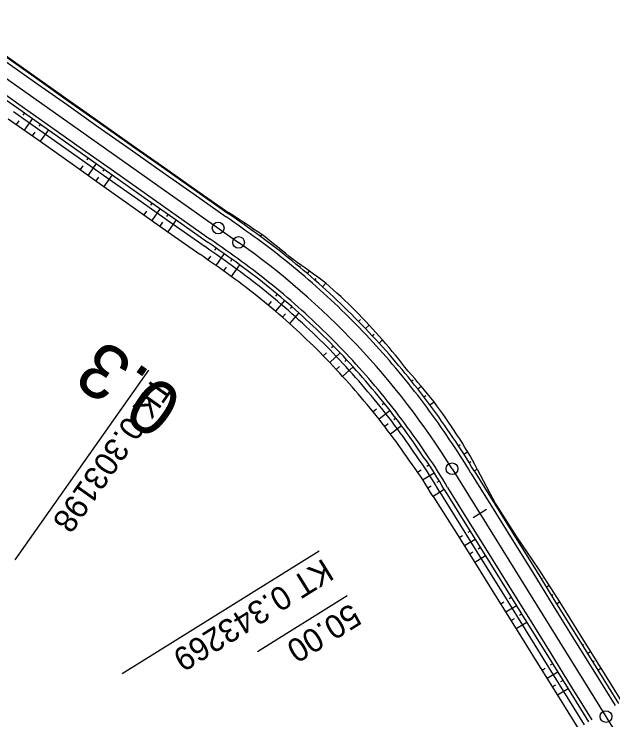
# Model space of a CAD drawing. Extents: x -481656 to -478728, y -1113199 to -1110710.
# Drawn here: x -480753.4 to -480676.8, y -1112832.6 to -1112742.3 of the extents above; entities that cross this region are included whole.
import ezdxf

# ---------------------------------------------------------------- set-up
doc = ezdxf.new("R2010")
doc.units = 0
for name, color, linetype in [('C13_HATCH_SLOPE_L', 7, 'Continuous'), ('C13_HATCH_SLOPE_R', 7, 'Continuous'), ('C13_HECTOMETRY', 7, 'Continuous'), ('C13_HLBODY', 7, 'Continuous'), ('C13_HRANA_TELESO', 7, 'Continuous'), ('C13_KORUNA', 7, 'Continuous'), ('C13_OSA', 7, 'Continuous'), ('C13_PRIKOP', 7, 'Continuous'), ('C13_STANICENI', 7, 'Continuous'), ('C13_VOZOVKA', 7, 'Continuous'), ('C13_ZPEVKRAJ', 7, 'Continuous')]:
    doc.layers.add(name, color=color, linetype=linetype)

msp = doc.modelspace()

# ---------------------------------------------------------------- linework, layer by layer
at = {"layer": 'C13_HATCH_SLOPE_L'}
for p, q in [((-480749.522, -1112751.29), (-480749.494, -1112751.249)), ((-480749.465, -1112751.208), (-480749.465, -1112751.208)), ((-480748.5, -1112752.01), (-480748.444, -1112751.93)), ((-480747.479, -1112752.73), (-480747.452, -1112752.691)), ((-480747.424, -1112752.652), (-480747.424, -1112752.652)), ((-480746.457, -1112753.45), (-480746.403, -1112753.374)), ((-480741.349, -1112757.052), (-480741.323, -1112757.014)), ((-480741.297, -1112756.977), (-480741.297, -1112756.977)), ((-480740.328, -1112757.772), (-480740.274, -1112757.697)), ((-480739.306, -1112758.492), (-480739.279, -1112758.454)), ((-480739.252, -1112758.416), (-480739.252, -1112758.416)), ((-480738.284, -1112759.213), (-480738.23, -1112759.135)), ((-480733.176, -1112762.814), (-480733.148, -1112762.774)), ((-480733.119, -1112762.733), (-480733.119, -1112762.733)), ((-480732.155, -1112763.534), (-480732.097, -1112763.453)), ((-480731.133, -1112764.255), (-480731.104, -1112764.214)), ((-480731.075, -1112764.172), (-480731.075, -1112764.172)), ((-480730.111, -1112764.975), (-480730.052, -1112764.891)), ((-480725.003, -1112768.576), (-480724.951, -1112768.502)), ((-480724.899, -1112768.428), (-480724.899, -1112768.428)), ((-480723.982, -1112769.297), (-480723.855, -1112769.117)), ((-480722.951, -1112770.025), (-480722.876, -1112769.92)), ((-480722.801, -1112769.815), (-480722.801, -1112769.815)), ((-480721.915, -1112770.774), (-480721.74, -1112770.535)), ((-480716.881, -1112774.709), (-480716.781, -1112774.589)), ((-480716.681, -1112774.469), (-480716.681, -1112774.469)), ((-480715.904, -1112775.533), (-480715.631, -1112775.213)), ((-480714.589, -1112775.971), (-480714.589, -1112775.971)), ((-480714.937, -1112776.369), (-480714.763, -1112776.17)), ((-480713.981, -1112777.218), (-480713.555, -1112776.743)), ((-480709.365, -1112781.635), (-480709.126, -1112781.4)), ((-480708.887, -1112781.166), (-480708.887, -1112781.166)), ((-480708.475, -1112782.553), (-480708.006, -1112782.104)), ((-480707.597, -1112783.482), (-480707.368, -1112783.268)), ((-480707.138, -1112783.053), (-480707.138, -1112783.053)), ((-480706.731, -1112784.421), (-480706.281, -1112784.012)), ((-480702.578, -1112789.277), (-480702.376, -1112789.116)), ((-480702.175, -1112788.954), (-480702.175, -1112788.954)), ((-480701.784, -1112790.279), (-480701.339, -1112789.931)), ((-480701.003, -1112791.291), (-480700.759, -1112791.105)), ((-480700.515, -1112790.919), (-480700.515, -1112790.919)), ((-480700.235, -1112792.312), (-480699.702, -1112791.917)), ((-480696.588, -1112797.559), (-480696.338, -1112797.397)), ((-480696.089, -1112797.235), (-480696.089, -1112797.235)), ((-480695.899, -1112798.635), (-480695.429, -1112798.339)), ((-480695.227, -1112799.71), (-480695.008, -1112799.574)), ((-480694.79, -1112799.438), (-480694.79, -1112799.438)), ((-480694.567, -1112800.772), (-480694.165, -1112800.522)), ((-480691.269, -1112806.08), (-480691.218, -1112806.048)), ((-480691.166, -1112806.016), (-480691.166, -1112806.016)), ((-480690.609, -1112807.142), (-480690.5, -1112807.074)), ((-480689.949, -1112808.204), (-480689.892, -1112808.168)), ((-480689.834, -1112808.132), (-480689.834, -1112808.132)), ((-480689.29, -1112809.266), (-480689.168, -1112809.19)), ((-480685.991, -1112814.574), (-480685.831, -1112814.474)), ((-480685.671, -1112814.375), (-480685.671, -1112814.375)), ((-480685.331, -1112815.636), (-480684.992, -1112815.425)), ((-480684.672, -1112816.698), (-480684.492, -1112816.586)), ((-480684.313, -1112816.475), (-480684.313, -1112816.475)), ((-480684.012, -1112817.759), (-480683.634, -1112817.524)), ((-480680.713, -1112823.068), (-480680.52, -1112822.948)), ((-480680.328, -1112822.829), (-480680.328, -1112822.829)), ((-480680.054, -1112824.13), (-480679.667, -1112823.89)), ((-480679.394, -1112825.191), (-480679.2, -1112825.07)), ((-480679.006, -1112824.95), (-480679.006, -1112824.95)), ((-480678.734, -1112826.253), (-480678.345, -1112826.011))]:
    msp.add_line(p, q, dxfattribs=at)
at = {"layer": 'C13_HATCH_SLOPE_R'}
for p, q in [((-480752.115, -1112754.967), (-480752.307, -1112755.24)), ((-480752.831, -1112755.984), (-480753.164, -1112756.455)), ((-480751.093, -1112755.688), (-480752.139, -1112757.171)), ((-480750.072, -1112756.408), (-480750.264, -1112756.68)), ((-480749.05, -1112757.128), (-480750.091, -1112758.604)), ((-480750.786, -1112757.42), (-480751.115, -1112757.887)), ((-480743.942, -1112760.73), (-480744.134, -1112761.002)), ((-480742.921, -1112761.45), (-480743.976, -1112762.947)), ((-480744.66, -1112761.748), (-480744.994, -1112762.222)), ((-480741.899, -1112762.17), (-480742.091, -1112762.442)), ((-480742.62, -1112763.194), (-480742.958, -1112763.673)), ((-480740.877, -1112762.89), (-480741.94, -1112764.398)), ((-480735.769, -1112766.492), (-480735.961, -1112766.764)), ((-480736.5, -1112767.528), (-480736.846, -1112768.019)), ((-480734.748, -1112767.212), (-480735.824, -1112768.739)), ((-480733.726, -1112767.932), (-480733.918, -1112768.204)), ((-480732.704, -1112768.653), (-480733.78, -1112770.179)), ((-480734.456, -1112768.968), (-480734.802, -1112769.459)), ((-480727.596, -1112772.254), (-480727.788, -1112772.526)), ((-480728.32, -1112773.28), (-480728.659, -1112773.761)), ((-480726.575, -1112772.974), (-480727.635, -1112774.478)), ((-480725.564, -1112773.689), (-480725.758, -1112773.96)), ((-480726.29, -1112774.707), (-480726.63, -1112775.183)), ((-480724.574, -1112774.405), (-480725.655, -1112775.881)), ((-480719.761, -1112778.166), (-480719.975, -1112778.422)), ((-480720.552, -1112779.116), (-480720.916, -1112779.553)), ((-480718.827, -1112778.954), (-480719.999, -1112780.325)), ((-480716.989, -1112780.565), (-480718.194, -1112781.905)), ((-480717.903, -1112779.754), (-480718.122, -1112780.004)), ((-480718.717, -1112780.682), (-480719.092, -1112781.11)), ((-480712.576, -1112784.788), (-480712.814, -1112785.022)), ((-480713.46, -1112785.655), (-480713.867, -1112786.055)), ((-480711.725, -1112785.665), (-480713.032, -1112786.916)), ((-480710.886, -1112786.553), (-480711.13, -1112786.78)), ((-480711.79, -1112787.398), (-480712.207, -1112787.787)), ((-480710.058, -1112787.451), (-480711.394, -1112788.668)), ((-480706.088, -1112792.094), (-480706.348, -1112792.302)), ((-480707.047, -1112792.863), (-480707.486, -1112793.215)), ((-480705.329, -1112793.051), (-480706.737, -1112794.152)), ((-480704.583, -1112794.019), (-480704.848, -1112794.221)), ((-480705.556, -1112794.761), (-480706, -1112795.099)), ((-480703.848, -1112794.995), (-480705.274, -1112796.054)), ((-480700.362, -1112800.011), (-480700.642, -1112800.192)), ((-480701.366, -1112800.664), (-480701.812, -1112800.953)), ((-480699.702, -1112801.039), (-480701.154, -1112801.957)), ((-480699.049, -1112802.085), (-480699.332, -1112802.261)), ((-480700.056, -1112802.711), (-480700.498, -1112802.985)), ((-480698.39, -1112803.147), (-480699.828, -1112804.04)), ((-480695.091, -1112808.455), (-480695.374, -1112808.631)), ((-480696.062, -1112809.059), (-480696.468, -1112809.311)), ((-480694.431, -1112809.517), (-480695.802, -1112810.369)), ((-480694.738, -1112811.179), (-480695.137, -1112811.427)), ((-480693.772, -1112810.579), (-480694.055, -1112810.755)), ((-480693.112, -1112811.641), (-480694.471, -1112812.485)), ((-480690.772, -1112817.545), (-480691.165, -1112817.789)), ((-480689.813, -1112816.949), (-480690.096, -1112817.125)), ((-480689.154, -1112818.011), (-480690.506, -1112818.851)), ((-480688.494, -1112819.073), (-480688.777, -1112819.248)), ((-480689.454, -1112819.668), (-480689.847, -1112819.913)), ((-480687.834, -1112820.134), (-480689.187, -1112820.975)), ((-480684.536, -1112825.443), (-480684.819, -1112825.619)), ((-480685.488, -1112826.035), (-480685.875, -1112826.275)), ((-480683.876, -1112826.505), (-480685.212, -1112827.335)), ((-480684.166, -1112828.156), (-480684.549, -1112828.395)), ((-480683.216, -1112827.566), (-480683.499, -1112827.742)), ((-480682.556, -1112828.628), (-480683.887, -1112829.455))]:
    msp.add_line(p, q, dxfattribs=at)
at = {"layer": 'C13_HECTOMETRY'}
msp.add_circle((-480727.321, -1112769.695), 0.75, dxfattribs=at)
at = {"layer": 'C13_HLBODY'}
for p, q in [((-480736.232, -1112787.884), (-480753.346, -1112812.157)), ((-480714.38, -1112811.045), (-480739.606, -1112826.72))]:
    msp.add_line(p, q, dxfattribs=at)
for centre in [(-480724.708, -1112771.538), (-480697.392, -1112800.489), (-480677.695, -1112832.188)]:
    msp.add_circle(centre, 0.75, dxfattribs=at)
at = {"layer": 'C13_HRANA_TELESO'}
for p, q in [((-480754.566, -1112747.598), (-480750.485, -1112750.486)), ((-480750.485, -1112750.486), (-480746.403, -1112753.374)), ((-480746.403, -1112753.374), (-480742.319, -1112756.258)), ((-480754.188, -1112755.739), (-480750.091, -1112758.604)), ((-480742.319, -1112756.258), (-480738.23, -1112759.135)), ((-480750.091, -1112758.604), (-480746.012, -1112761.496)), ((-480738.23, -1112759.135), (-480734.142, -1112762.014)), ((-480746.012, -1112761.496), (-480741.94, -1112764.398)), ((-480734.142, -1112762.014), (-480730.052, -1112764.891)), ((-480741.94, -1112764.398), (-480737.868, -1112767.3)), ((-480730.052, -1112764.891), (-480725.942, -1112767.739)), ((-480737.868, -1112767.3), (-480733.78, -1112770.179)), ((-480733.78, -1112770.179), (-480729.683, -1112773.044)), ((-480694.165, -1112800.522), (-480691.832, -1112804.958)), ((-480699.828, -1112804.04), (-480697.134, -1112808.253)), ((-480691.832, -1112804.958), (-480689.168, -1112809.19)), ((-480697.134, -1112808.253), (-480694.471, -1112812.485)), ((-480689.168, -1112809.19), (-480686.35, -1112813.326)), ((-480694.471, -1112812.485), (-480691.824, -1112816.727)), ((-480686.35, -1112813.326), (-480683.634, -1112817.524)), ((-480691.824, -1112816.727), (-480689.187, -1112820.975)), ((-480683.634, -1112817.524), (-480680.99, -1112821.768)), ((-480689.187, -1112820.975), (-480686.537, -1112825.215)), ((-480680.99, -1112821.768), (-480678.345, -1112826.011)), ((-480686.537, -1112825.215), (-480683.887, -1112829.455)), ((-480678.345, -1112826.011), (-480675.701, -1112830.255)), ((-480683.887, -1112829.455), (-480681.237, -1112833.695))]:
    msp.add_line(p, q, dxfattribs=at)
for centre, radius, start, end in [((-480894.292, -1113025.225), 307.638, 55.88251, 56.82261), ((-480783.788, -1112852.121), 102.5, 49.88089, 52.74614), ((-480893.405, -1113009.687), 287.758, 54.34162, 55.32253), ((-480775.511, -1112858.614), 102.67, 52.8832, 55.75822), ((-480781.93, -1112853.574), 95.932, 51.21848, 54.08331), ((-480781.557, -1112853.99), 102.914, 45.77702, 48.64196), ((-480782.291, -1112853.3), 95.946, 48.08301, 50.9478), ((-480783.464, -1112852.063), 102.899, 41.4022, 44.26736), ((-480782.424, -1112853.178), 95.944, 45.11065, 47.97544), ((-480784.143, -1112851.115), 102.788, 37.88976, 40.75562), ((-480782.308, -1112853.29), 95.942, 42.34173, 45.20652), ((-480782.2, -1112853.417), 95.947, 39.57666, 42.44146), ((-480779.855, -1112856.31), 102.815, 38.77783, 41.6447), ((-480782.068, -1112853.601), 95.963, 36.8472, 39.71202), ((-480782.642, -1112852.822), 102.9, 33.42609, 36.29092), ((-480781.927, -1112853.835), 95.991, 34.14437, 37.00923), ((-480739.666, -1112824.522), 51.443, 27.81079, 33.48765), ((-480741.349, -1112828.131), 48.004, 30.12239, 35.93747)]:
    msp.add_arc(centre, radius, start, end, dxfattribs=at)
at = {"layer": 'C13_KORUNA'}
for p, q in [((-480754.63, -1112747.688), (-480750.544, -1112750.569)), ((-480750.544, -1112750.569), (-480746.457, -1112753.45)), ((-480757.223, -1112751.366), (-480753.137, -1112754.247)), ((-480746.457, -1112753.45), (-480742.371, -1112756.332)), ((-480753.137, -1112754.247), (-480749.05, -1112757.128)), ((-480749.05, -1112757.128), (-480744.964, -1112760.009)), ((-480742.371, -1112756.332), (-480738.284, -1112759.213)), ((-480738.284, -1112759.213), (-480734.198, -1112762.094)), ((-480744.964, -1112760.009), (-480740.877, -1112762.89)), ((-480734.198, -1112762.094), (-480730.111, -1112764.975)), ((-480740.877, -1112762.89), (-480736.791, -1112765.772)), ((-480730.111, -1112764.975), (-480726.025, -1112767.856)), ((-480736.791, -1112765.772), (-480732.704, -1112768.653)), ((-480732.704, -1112768.653), (-480728.618, -1112771.534)), ((-480694.567, -1112800.772), (-480691.929, -1112805.019)), ((-480698.39, -1112803.147), (-480695.751, -1112807.394)), ((-480691.929, -1112805.019), (-480689.29, -1112809.266)), ((-480695.751, -1112807.394), (-480693.112, -1112811.641)), ((-480689.29, -1112809.266), (-480686.651, -1112813.512)), ((-480693.112, -1112811.641), (-480690.473, -1112815.887)), ((-480686.651, -1112813.512), (-480684.012, -1112817.759)), ((-480690.473, -1112815.887), (-480687.834, -1112820.134)), ((-480684.012, -1112817.759), (-480681.373, -1112822.006)), ((-480687.834, -1112820.134), (-480685.195, -1112824.381)), ((-480681.373, -1112822.006), (-480678.734, -1112826.253)), ((-480685.195, -1112824.381), (-480682.556, -1112828.628)), ((-480678.734, -1112826.253), (-480676.095, -1112830.5)), ((-480682.556, -1112828.628), (-480679.917, -1112832.875))]:
    msp.add_line(p, q, dxfattribs=at)
for centre, radius, start, end in [((-480901.546, -1113019.427), 306.75, 54.155, 55.09649), ((-480896.334, -1113012.089), 293.25, 54.14661, 55.11559), ((-480782.33, -1112853.267), 102.25, 50.91732, 53.78211), ((-480782.33, -1112853.267), 102.25, 48.05253, 50.91732), ((-480782.33, -1112853.267), 97.75, 50.91732, 53.78211), ((-480782.33, -1112853.267), 97.75, 48.05253, 50.91732), ((-480782.33, -1112853.267), 102.25, 45.18774, 48.05253), ((-480782.33, -1112853.267), 97.75, 45.18774, 48.05253), ((-480782.33, -1112853.267), 102.25, 42.32296, 45.18774), ((-480782.33, -1112853.267), 97.75, 42.32295, 45.18774), ((-480782.33, -1112853.267), 102.25, 39.45817, 42.32296), ((-480782.33, -1112853.267), 97.75, 39.45817, 42.32296), ((-480782.33, -1112853.267), 102.25, 36.59338, 39.45817), ((-480782.33, -1112853.267), 97.75, 36.59338, 39.45817), ((-480782.33, -1112853.267), 102.25, 33.72859, 36.59338), ((-480782.33, -1112853.267), 97.75, 33.72859, 36.59338), ((-480739.008, -1112826.047), 51.125, 29.62846, 35.3164), ((-480740.897, -1112827.269), 48.875, 29.57422, 35.35155)]:
    msp.add_arc(centre, radius, start, end, dxfattribs=at)
at = {"layer": 'C13_OSA'}
for p, q in [((-480767.637, -1112741.271), (-480724.708, -1112771.538)), ((-480697.392, -1112800.489), (-480677.695, -1112832.188))]:
    msp.add_line(p, q, dxfattribs=at)
for centre, radius, start, end in [((-480782.33, -1112853.267), 100, 31.85534, 54.81438), ((-480422.88, -1112673.855), 300, 211.85533, 216.27914)]:
    msp.add_arc(centre, radius, start, end, dxfattribs=at)
at = {"layer": 'C13_PRIKOP'}
for p, q in [((-480753.521, -1112754.792), (-480749.434, -1112757.673)), ((-480749.434, -1112757.673), (-480745.348, -1112760.554)), ((-480745.348, -1112760.554), (-480741.261, -1112763.435)), ((-480741.261, -1112763.435), (-480737.175, -1112766.316)), ((-480737.175, -1112766.316), (-480733.088, -1112769.197)), ((-480733.088, -1112769.197), (-480729.002, -1112772.079)), ((-480698.956, -1112803.498), (-480696.317, -1112807.745)), ((-480696.317, -1112807.745), (-480693.678, -1112811.992)), ((-480693.678, -1112811.992), (-480691.039, -1112816.239)), ((-480691.039, -1112816.239), (-480688.4, -1112820.486)), ((-480688.4, -1112820.486), (-480685.761, -1112824.733)), ((-480685.761, -1112824.733), (-480683.122, -1112828.98)), ((-480683.122, -1112828.98), (-480680.484, -1112833.227))]:
    msp.add_line(p, q, dxfattribs=at)
for centre, radius, start, end in [((-480895.563, -1113011.002), 291.251, 54.14527, 55.11854), ((-480782.33, -1112853.267), 97.084, 50.91732, 53.78211), ((-480782.33, -1112853.267), 97.084, 48.05253, 50.91732), ((-480782.33, -1112853.267), 97.084, 45.18774, 48.05253), ((-480782.33, -1112853.267), 97.084, 42.32295, 45.18774), ((-480782.33, -1112853.267), 97.084, 39.45816, 42.32295), ((-480782.33, -1112853.267), 97.084, 36.59338, 39.45817), ((-480782.33, -1112853.267), 97.084, 33.72859, 36.59338), ((-480741.177, -1112827.45), 48.542, 29.56579, 35.35706)]:
    msp.add_arc(centre, radius, start, end, dxfattribs=at)
at = {"layer": 'C13_STANICENI'}
for p, q in [((-480694.689, -1112806.734), (-480692.99, -1112805.678)), ((-480710.827, -1112816.762), (-480722.294, -1112823.887))]:
    msp.add_line(p, q, dxfattribs=at)
at = {"layer": 'C13_VOZOVKA'}
for p, q in [((-480754.918, -1112748.097), (-480750.832, -1112750.978)), ((-480756.935, -1112750.957), (-480752.849, -1112753.838)), ((-480750.832, -1112750.978), (-480746.745, -1112753.859)), ((-480752.849, -1112753.838), (-480748.762, -1112756.72)), ((-480746.745, -1112753.859), (-480742.659, -1112756.74)), ((-480748.762, -1112756.72), (-480744.676, -1112759.601)), ((-480742.659, -1112756.74), (-480738.572, -1112759.621)), ((-480744.676, -1112759.601), (-480740.589, -1112762.482)), ((-480738.572, -1112759.621), (-480734.486, -1112762.502)), ((-480740.589, -1112762.482), (-480736.503, -1112765.363)), ((-480734.486, -1112762.502), (-480730.4, -1112765.384)), ((-480736.503, -1112765.363), (-480732.416, -1112768.244)), ((-480730.4, -1112765.384), (-480726.313, -1112768.265)), ((-480732.416, -1112768.244), (-480728.33, -1112771.125)), ((-480694.992, -1112801.036), (-480692.353, -1112805.283)), ((-480697.965, -1112802.883), (-480695.326, -1112807.13)), ((-480692.353, -1112805.283), (-480689.714, -1112809.529)), ((-480695.326, -1112807.13), (-480692.687, -1112811.377)), ((-480689.714, -1112809.529), (-480687.075, -1112813.776)), ((-480692.687, -1112811.377), (-480690.048, -1112815.624)), ((-480687.075, -1112813.776), (-480684.437, -1112818.023)), ((-480690.048, -1112815.624), (-480687.409, -1112819.87)), ((-480684.437, -1112818.023), (-480681.798, -1112822.27)), ((-480687.409, -1112819.87), (-480684.771, -1112824.117)), ((-480681.798, -1112822.27), (-480679.159, -1112826.517)), ((-480684.771, -1112824.117), (-480682.132, -1112828.364)), ((-480679.159, -1112826.517), (-480676.52, -1112830.764)), ((-480682.132, -1112828.364), (-480679.493, -1112832.611))]:
    msp.add_line(p, q, dxfattribs=at)
for centre, radius, start, end in [((-480900.967, -1113018.612), 305.25, 54.15412, 55.09854), ((-480896.913, -1113012.904), 294.75, 54.14759, 55.1134), ((-480782.33, -1112853.267), 101.75, 50.91732, 53.78211), ((-480782.33, -1112853.267), 98.25, 50.91732, 53.78211), ((-480782.33, -1112853.267), 101.75, 48.05253, 50.91732), ((-480782.33, -1112853.267), 98.25, 48.05253, 50.91732), ((-480782.33, -1112853.267), 101.75, 45.18774, 48.05253), ((-480782.33, -1112853.267), 98.25, 45.18774, 48.05253), ((-480782.33, -1112853.267), 101.75, 42.32296, 45.18774), ((-480782.33, -1112853.267), 98.25, 42.32295, 45.18774), ((-480782.33, -1112853.267), 101.75, 39.45817, 42.32296), ((-480782.33, -1112853.267), 98.25, 39.45817, 42.32296), ((-480782.33, -1112853.267), 101.75, 36.59338, 39.45817), ((-480782.33, -1112853.267), 98.25, 36.59338, 39.45817), ((-480782.33, -1112853.267), 101.75, 33.72859, 36.59338), ((-480782.33, -1112853.267), 98.25, 33.72859, 36.59338), ((-480739.218, -1112826.182), 50.875, 29.62266, 35.32014), ((-480740.687, -1112827.133), 49.125, 29.58048, 35.34747)]:
    msp.add_arc(centre, radius, start, end, dxfattribs=at)
at = {"layer": 'C13_ZPEVKRAJ'}
for p, q in [((-480754.918, -1112748.097), (-480750.832, -1112750.978)), ((-480756.935, -1112750.957), (-480752.849, -1112753.838)), ((-480750.832, -1112750.978), (-480746.745, -1112753.859)), ((-480752.849, -1112753.838), (-480748.762, -1112756.72)), ((-480746.745, -1112753.859), (-480742.659, -1112756.74)), ((-480748.762, -1112756.72), (-480744.676, -1112759.601)), ((-480742.659, -1112756.74), (-480738.572, -1112759.621)), ((-480744.676, -1112759.601), (-480740.589, -1112762.482)), ((-480738.572, -1112759.621), (-480734.486, -1112762.502)), ((-480740.589, -1112762.482), (-480736.503, -1112765.363)), ((-480734.486, -1112762.502), (-480730.4, -1112765.384)), ((-480736.503, -1112765.363), (-480732.416, -1112768.244)), ((-480730.4, -1112765.384), (-480726.313, -1112768.265)), ((-480732.416, -1112768.244), (-480728.33, -1112771.125)), ((-480694.992, -1112801.036), (-480692.353, -1112805.283)), ((-480697.965, -1112802.883), (-480695.326, -1112807.13)), ((-480692.353, -1112805.283), (-480689.714, -1112809.529)), ((-480695.326, -1112807.13), (-480692.687, -1112811.377)), ((-480689.714, -1112809.529), (-480687.075, -1112813.776)), ((-480692.687, -1112811.377), (-480690.048, -1112815.624)), ((-480687.075, -1112813.776), (-480684.437, -1112818.023)), ((-480690.048, -1112815.624), (-480687.409, -1112819.87)), ((-480684.437, -1112818.023), (-480681.798, -1112822.27)), ((-480687.409, -1112819.87), (-480684.771, -1112824.117)), ((-480681.798, -1112822.27), (-480679.159, -1112826.517)), ((-480684.771, -1112824.117), (-480682.132, -1112828.364)), ((-480679.159, -1112826.517), (-480676.52, -1112830.764)), ((-480682.132, -1112828.364), (-480679.493, -1112832.611))]:
    msp.add_line(p, q, dxfattribs=at)
for centre, radius, start, end in [((-480900.967, -1113018.612), 305.25, 54.15412, 55.09854), ((-480896.913, -1113012.904), 294.75, 54.14759, 55.1134), ((-480782.33, -1112853.267), 101.75, 50.91732, 53.78211), ((-480782.33, -1112853.267), 98.25, 50.91732, 53.78211), ((-480782.33, -1112853.267), 101.75, 48.05253, 50.91732), ((-480782.33, -1112853.267), 98.25, 48.05253, 50.91732), ((-480782.33, -1112853.267), 101.75, 45.18774, 48.05253), ((-480782.33, -1112853.267), 98.25, 45.18774, 48.05253), ((-480782.33, -1112853.267), 101.75, 42.32296, 45.18774), ((-480782.33, -1112853.267), 98.25, 42.32295, 45.18774), ((-480782.33, -1112853.267), 101.75, 39.45817, 42.32296), ((-480782.33, -1112853.267), 98.25, 39.45817, 42.32296), ((-480782.33, -1112853.267), 101.75, 36.59338, 39.45817), ((-480782.33, -1112853.267), 98.25, 36.59338, 39.45817), ((-480782.33, -1112853.267), 101.75, 33.72859, 36.59338), ((-480782.33, -1112853.267), 98.25, 33.72859, 36.59338), ((-480739.218, -1112826.182), 50.875, 29.62266, 35.32014), ((-480740.687, -1112827.133), 49.125, 29.58048, 35.34747)]:
    msp.add_arc(centre, radius, start, end, dxfattribs=at)

# ---------------------------------------------------------------- texts
at = {"layer": 'C13_HECTOMETRY'}
msp.add_text('0.3', height=7, rotation=144.76876, dxfattribs=at).set_placement((-480731.46, -1112791.257))
at = {"layer": 'C13_HLBODY'}
for s, rotation, p in [('TK 0.303198', 234.81438, (-480735.414, -1112788.459)), ('KT 0.343269', 211.85534, (-480713.851, -1112811.894))]:
    msp.add_text(s, height=2.999, rotation=rotation, dxfattribs=at).set_placement(p)
at = {"layer": 'C13_STANICENI'}
msp.add_text('50.00', height=3, rotation=211.85534, dxfattribs=at).set_placement((-480710.299, -1112817.611))

doc.saveas('drawing.dxf')
